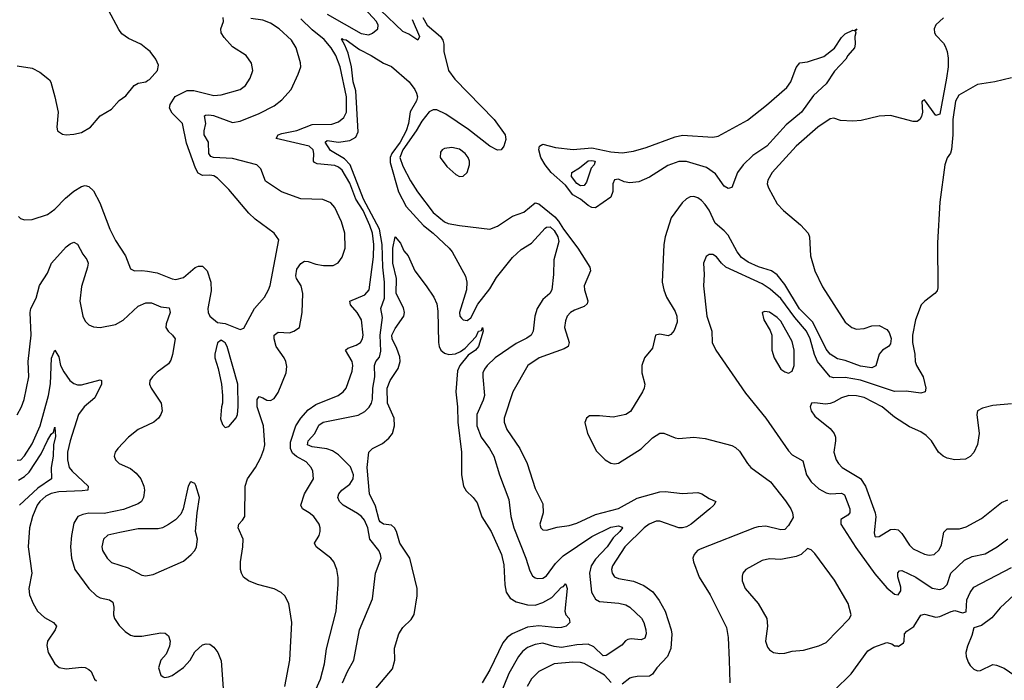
# Model space of a CAD drawing. Header units: inches. Extents: x 1552611 to 1694776, y 811966 to 917215.
# Tile 267 of 549: x 1609324 to 1614531, y 900104 to 903599. Entities that reach past the tile are written whole.
import ezdxf

# ---------------------------------------------------------------- set-up
doc = ezdxf.new("R2010")
doc.units = ezdxf.units.IN
doc.header["$MEASUREMENT"] = 0
doc.layers.add('B6900', color=7, linetype='Continuous')
doc.layers.add('B6910', color=7, linetype='Continuous')

msp = doc.modelspace()

# ---------------------------------------------------------------- linework, layer by layer
at = {"layer": 'B6900', "color": 5}
for points, elevation in [([(1610000, 903441.2), (1609964, 903470), (1609899.3, 903499.3), (1609864.4, 903524.4), (1609847.3, 903547.2), (1609793, 903650)], 960), ([(1609310, 903354.9), (1609390, 903341.6), (1609430, 903321.3), (1609480.6, 903280.6), (1609488.7, 903268.7), (1609510.3, 903190.3), (1609526.4, 903110), (1609520.5, 903030), (1609524, 903010), (1609550, 902993), (1609570, 902990.4), (1609610, 902992.4), (1609650, 903002.4), (1609699, 903030), (1609749.4, 903090.6), (1609810, 903124.7), (1609850, 903171.3), (1609884.7, 903195.3), (1609929.2, 903250), (1609950, 903263), (1609990, 903270.7), (1610000, 903276.8)], 960), ([(1609316.8, 902556.8), (1609327.5, 902547.5), (1609350, 902540.7), (1609390, 902541.6), (1609470, 902568.7), (1609510, 902595.6), (1609565.7, 902654.3), (1609610, 902692.4), (1609650, 902716.6), (1609670, 902720.9), (1609690, 902716.3), (1609713.9, 902693.9), (1609748.1, 902630), (1609800.9, 902490), (1609830.3, 902430), (1609883.8, 902350), (1609910, 902281), (1609930.6, 902270.6), (1609970, 902272.2), (1610000, 902267.7)], 940), ([(1609310, 901508.7), (1609334.1, 901550), (1609347.7, 901590), (1609372.4, 901710), (1609368.4, 901790), (1609383.8, 901930), (1609379, 902050), (1609382.4, 902070), (1609410, 902124.6), (1609427.8, 902192.2), (1609470, 902256.9), (1609492.1, 902310), (1609570, 902396.9), (1609590, 902413.6), (1609610, 902420.9), (1609630, 902410.3), (1609658.2, 902358.2), (1609679.2, 902330), (1609685, 902310), (1609683.2, 902290), (1609650, 902187), (1609642.1, 902110), (1609656.8, 902030), (1609670, 902003.2), (1609690, 901984.5), (1609713.5, 901973.5), (1609750, 901970.1), (1609830, 901985.4), (1609870.3, 902009.7), (1609950, 902082.3), (1609990, 902101), (1610000, 902100.9)], 920), ([(1609310, 901268.1), (1609330, 901270.7), (1609350, 901290.9), (1609390, 901355.1), (1609432.5, 901450), (1609476.4, 901610), (1609487.1, 901672.9), (1609491.9, 901808.1), (1609510, 901850.3), (1609530, 901814.4), (1609540.1, 901770), (1609556.4, 901736.4), (1609589.1, 901689.1), (1609610, 901673.2), (1609630, 901667.3), (1609650, 901667.5), (1609750, 901692.7), (1609755.8, 901690), (1609756.3, 901670), (1609721.4, 901598.6), (1609664.5, 901550), (1609634.6, 901510), (1609590, 901369.7), (1609577.3, 901310), (1609576.6, 901270), (1609586.2, 901230), (1609601, 901210), (1609685.4, 901130), (1609684.9, 901110), (1609654.7, 901105.3), (1609530, 901101.4), (1609490, 901091.2), (1609462.8, 901077.2), (1609430.6, 901050), (1609416.9, 901030), (1609391.1, 900970), (1609374.8, 900910), (1609368.5, 900810), (1609388.1, 900670), (1609371.9, 900590), (1609376.3, 900556.3), (1609394.8, 900510), (1609418.4, 900470), (1609455.7, 900435.7), (1609501.7, 900410), (1609518.6, 900390), (1609511.8, 900370), (1609471.2, 900310), (1609467, 900287), (1609473.8, 900250), (1609508.9, 900190), (1609531.9, 900171.9), (1609570, 900164.2), (1609650, 900173.5), (1609670, 900171.2), (1609690, 900161.6), (1609702, 900150), (1609720.2, 900110), (1609730, 900101)], 880), ([(1610000, 901453.9), (1609950, 901429.8), (1609898.9, 901390), (1609842, 901330), (1609828.1, 901310), (1609823.5, 901290), (1609830.2, 901270), (1609849.1, 901250), (1609910, 901223.8), (1609939.5, 901199.5), (1609964.1, 901170), (1609981, 901130), (1609984.3, 901110), (1609979.4, 901070), (1609967.3, 901050), (1609950, 901037.4), (1609871.9, 901008.1), (1609770, 900985.6), (1609690, 900988.5), (1609658.5, 900981.5), (1609630.6, 900969.4), (1609610, 900935.6), (1609597.6, 900870), (1609593, 900810), (1609598.2, 900750), (1609615.9, 900690), (1609689.2, 900589.2), (1609730.3, 900550), (1609750, 900540.2), (1609798, 900530), (1609816.4, 900516.4), (1609821.2, 900490), (1609819.8, 900450), (1609825, 900430), (1609850, 900393.1), (1609881, 900361), (1609910, 900343.2), (1609930, 900336.9), (1609970, 900336.9), (1610000, 900342.4)], 920), ([(1609317.4, 901162.6), (1609350, 901182.1), (1609374.5, 901205.5), (1609437.7, 901302.2), (1609470, 901373.2), (1609490, 901405.7), (1609502.9, 901417.1), (1609510, 901442.8), (1609513.4, 901393.4), (1609501.7, 901350), (1609500.8, 901290), (1609490.5, 901230), (1609492.1, 901170), (1609419.5, 901120.5), (1609323, 901030)], 860), ([(1610000, 900904.5), (1609950, 900904.7), (1609854, 900886), (1609790, 900871.3), (1609766.7, 900850), (1609757.4, 900810), (1609760.9, 900790), (1609785.7, 900750), (1609810, 900727.2), (1609898, 900698), (1609970, 900659.5), (1609990, 900656.9), (1610000, 900658.4)], 940)]:
    msp.add_lwpolyline(points, dxfattribs=dict(at, elevation=elevation))
at = {"layer": 'B6910', "color": 5}
for points, elevation in [([(1610950, 903628.7), (1611130, 903526.6), (1611170, 903518), (1611190, 903527.3), (1611217.2, 903550), (1611220.5, 903570), (1611210.6, 903590), (1611086.3, 903726.3)], 880), ([(1611400.3, 903600.3), (1611438.2, 903510), (1611430, 903489.9), (1611382.6, 903522.6), (1611350, 903537), (1611232.5, 903650)], 860), ([(1610000, 902267.7), (1610050, 902260.2), (1610130, 902227.9), (1610150, 902224.9), (1610190, 902235.3), (1610252.6, 902287.4), (1610270, 902295.6), (1610290, 902294.3), (1610315.6, 902270), (1610334.7, 902210), (1610336.5, 902163.5), (1610319.3, 902070), (1610320.5, 902050), (1610330, 902031), (1610370, 901996), (1610410, 901990.8), (1610490, 901958.8), (1610510, 901966.8), (1610565.1, 902070), (1610618, 902130), (1610639.7, 902170), (1610647.6, 902192.4), (1610693.6, 902433.6), (1610669.3, 902470), (1610570, 902544), (1610535.5, 902575.5), (1610430, 902699.7), (1610370, 902759.8), (1610350, 902772.5), (1610330, 902776.5), (1610290, 902774.8), (1610267.1, 902787.1), (1610253.4, 902813.4), (1610205.6, 902945.6), (1610184.4, 903050), (1610130, 903103.4), (1610116.9, 903130), (1610119, 903150), (1610146.8, 903193.2), (1610210, 903225), (1610244.5, 903224.5), (1610350, 903196.9), (1610390, 903202), (1610490, 903230.3), (1610518, 903250), (1610543.5, 903290), (1610556.3, 903330), (1610550, 903368.7), (1610522, 903410), (1610450, 903455.8), (1610404.6, 903504.6), (1610389.8, 903530), (1610388.4, 903550), (1610401.1, 903590), (1610399.1, 903610)], 940), ([(1610725.6, 900070), (1610753.2, 900210), (1610763.8, 900410), (1610747.2, 900510), (1610726.8, 900550), (1610707.3, 900567.3), (1610670, 900587.5), (1610580.9, 900610), (1610533.6, 900630), (1610508.2, 900650), (1610496.4, 900670), (1610492, 900690), (1610491.7, 900730), (1610504.1, 900810), (1610505.3, 900850), (1610479.2, 900910), (1610482.3, 900930), (1610502.6, 900950), (1610514.5, 900970), (1610516.2, 901130), (1610527.8, 901170), (1610570.8, 901230), (1610598.4, 901281.6), (1610615.3, 901324.7), (1610619.5, 901350), (1610613.9, 901450), (1610580.5, 901550), (1610579.1, 901590), (1610590, 901604.9), (1610610, 901598.9), (1610630, 901585.8), (1610650, 901584.5), (1610670, 901595.4), (1610690, 901625.7), (1610733.3, 901730), (1610737, 901763), (1610731.3, 901790), (1610722.2, 901810), (1610680.4, 901870), (1610668.9, 901910), (1610669.3, 901930), (1610690, 901945.4), (1610750, 901942), (1610773.3, 901950), (1610804.4, 901970), (1610817.7, 902050), (1610820.9, 902150), (1610812.1, 902190), (1610787.8, 902230), (1610784, 902244), (1610790, 902279.2), (1610810, 902309.4), (1610830, 902320.4), (1610850, 902319.8), (1610890, 902304.7), (1610930, 902297.4), (1610980.9, 902299.1), (1611007.8, 902312.2), (1611030, 902342.6), (1611045.6, 902390), (1611043.2, 902470), (1611025.7, 902530), (1610990, 902605.4), (1610969.7, 902630), (1610926.9, 902646.9), (1610810, 902651), (1610707.6, 902687.6), (1610624.3, 902744.3), (1610598.5, 902810), (1610577.4, 902830), (1610450, 902864.5), (1610349, 902869), (1610334.3, 902874.3), (1610323.4, 902890), (1610321.9, 902950), (1610300.2, 902990), (1610299.9, 903010), (1610308.8, 903050), (1610301.7, 903090), (1610306.1, 903093.9), (1610323.9, 903096.1), (1610348.7, 903091.3), (1610450, 903054.8), (1610490, 903061.8), (1610590, 903103.3), (1610670, 903143.5), (1610710, 903174.8), (1610759.8, 903230), (1610796.8, 903310), (1610809.8, 903350), (1610808.7, 903371.3), (1610785.3, 903450), (1610761.7, 903490), (1610695.2, 903550), (1610650, 903580.5), (1610610, 903595.8), (1610545.8, 903605.8)], 920), ([(1610865.4, 900000), (1610914.4, 900110), (1610936, 900190), (1610946.1, 900270), (1610997.4, 900470), (1611009, 900610), (1611008.2, 900648.2), (1611000.7, 900690), (1610986, 900730), (1610968.7, 900750), (1610892, 900810), (1610883.1, 900830), (1610907.3, 900870), (1610913.5, 900890), (1610913.7, 900910), (1610907.3, 900930), (1610880.3, 900970), (1610855.4, 900990), (1610818.9, 901010), (1610810.8, 901030), (1610830.6, 901090), (1610876.8, 901170), (1610873.7, 901210), (1610864.5, 901230), (1610839, 901259), (1610788.1, 901288.1), (1610765.9, 901305.9), (1610755.4, 901330), (1610756.9, 901363.1), (1610783.8, 901450), (1610810.9, 901490), (1610850, 901533.8), (1610890, 901562.1), (1611008.4, 901610), (1611035.3, 901630), (1611049.9, 901650.1), (1611081.3, 901738.7), (1611085.7, 901770), (1611082.2, 901790), (1611047.2, 901850), (1611059.2, 901860.7), (1611103.6, 901876.4), (1611126.5, 901890), (1611137, 901910), (1611139.9, 901930), (1611131.1, 902010), (1611109.2, 902050), (1611073.8, 902090), (1611069.8, 902110), (1611150, 902143.4), (1611172.8, 902170), (1611195.5, 902344.5), (1611197.3, 902410), (1611189.4, 902470), (1611176, 902510), (1611140.4, 902590), (1611101.1, 902650), (1611070, 902734.7), (1611030, 902803.1), (1611010, 902819), (1610990, 902827.1), (1610896.2, 902836.2), (1610883.2, 902843.2), (1610878.4, 902850), (1610879.9, 902890), (1610875.6, 902910), (1610855, 902930), (1610680.8, 902970), (1610691.6, 902990), (1610710, 902997.3), (1610790, 903013), (1610870, 903044.2), (1610974, 903046), (1611010, 903058.8), (1611038.6, 903081.4), (1611052.1, 903110), (1611052.5, 903190), (1611018.9, 903350), (1610996.2, 903410), (1610971, 903450), (1610934.6, 903494.6), (1610870, 903544.6), (1610810, 903602.6)], 880), ([(1611455.2, 903610), (1611479.6, 903570), (1611550, 903510.5), (1611561.5, 903490), (1611566.5, 903470), (1611566.4, 903430), (1611591.3, 903330), (1611624.6, 903284.6), (1611833.9, 903070), (1611891.5, 902990), (1611894.4, 902965.6), (1611884, 902930), (1611870.7, 902910), (1611850, 902908.8), (1611810, 902929.9), (1611697.5, 903017.5), (1611578.4, 903098.4), (1611530, 903121.4), (1611510, 903121.9), (1611490, 903111.1), (1611450, 903061.1), (1611420.1, 903010), (1611350.1, 902910), (1611335, 902870), (1611350, 902824.2), (1611390, 902746.8), (1611427.4, 902687.4), (1611510, 902579.1), (1611570, 902530.1), (1611590, 902521.3), (1611650, 902509.1), (1611810, 902490.3), (1611850, 902506.5), (1611930, 902559.2), (1611990, 902580.8), (1612050, 902629.1), (1612070, 902625), (1612154.9, 902554.9), (1612173.6, 902533.6), (1612200.6, 902490), (1612275.7, 902390), (1612338.4, 902290), (1612342.3, 902270), (1612309.3, 902190), (1612310.9, 902170), (1612329.2, 902110.8), (1612325.3, 902094.7), (1612310, 902080.7), (1612257.6, 902062.4), (1612236.5, 902050), (1612220.2, 902030), (1612210, 902005.2), (1612205.2, 901970), (1612229.1, 901890), (1612225.3, 901870), (1612203.1, 901856.9), (1612071.1, 901808.9), (1612010.7, 901769.3), (1611931.1, 901630), (1611886.2, 901490), (1611886.2, 901470), (1611900.2, 901430), (1611968.5, 901330), (1612007.7, 901250), (1612050, 901119.1), (1612090, 901037.3), (1612092.7, 900990), (1612074, 900930), (1612079.3, 900910), (1612090, 900900.4), (1612110, 900898), (1612166.8, 900913.2), (1612230, 900922.3), (1612270, 900935.3), (1612370, 900981), (1612490, 901012.4), (1612590, 901067.8), (1612710, 901101.6), (1612737.4, 901102.6), (1612830, 901092.8), (1612910, 901096.4), (1612930.8, 901090.8), (1612970, 901065.7), (1613004.9, 901050), (1612995.4, 901030), (1612974.5, 901010), (1612874.7, 900930), (1612850, 900916.3), (1612830, 900909.9), (1612810, 900911.1), (1612710, 900945.3), (1612690, 900944.7), (1612652.5, 900930), (1612626.3, 900910), (1612525, 900810), (1612459.7, 900710), (1612454.2, 900690), (1612456.9, 900670), (1612470.2, 900650.2), (1612490, 900642.6), (1612570, 900628.6), (1612625.4, 900605.4), (1612672.2, 900572.2), (1612706.1, 900526.1), (1612736.8, 900470), (1612770.2, 900369.8), (1612772.8, 900347.2), (1612767.9, 900272.1), (1612750, 900228.7), (1612693.7, 900170), (1612670, 900135.4), (1612654.9, 900125.1), (1612590, 900123.5), (1612562, 900118), (1612550, 900114.5), (1612510, 900083.8)], 880), ([(1614210, 903608.7), (1614170, 903572.4), (1614160.7, 903550), (1614162.8, 903530), (1614170, 903517.6), (1614210, 903475.3), (1614219, 903459), (1614229.8, 903429.7), (1614234.9, 903394.9), (1614234.4, 903350), (1614226.5, 903290), (1614190, 903099.7), (1614170, 903091.3), (1614110, 903174), (1614098, 903170), (1614096, 903164), (1614098.4, 903110), (1614093.4, 903086.6), (1614084, 903070), (1614070, 903059.5), (1614050, 903059.6), (1613928.7, 903091.3), (1613870, 903087.6), (1613773.9, 903066.1), (1613730, 903062.6), (1613664.7, 903064.7), (1613630, 903076.9), (1613610, 903073.5), (1613545.4, 903030), (1613430.1, 902930), (1613304, 902790), (1613280.4, 902750), (1613277.9, 902730), (1613283.5, 902710), (1613330, 902624.5), (1613362.7, 902590), (1613453.3, 902513.3), (1613494.3, 902470), (1613501.7, 902450), (1613506, 902350), (1613529.2, 902270), (1613570, 902185.3), (1613690, 901997.8), (1613725.4, 901970), (1613750, 901961.2), (1613790, 901964.2), (1613830, 901979.8), (1613870, 901980.7), (1613910, 901960.3), (1613922.9, 901942.9), (1613932.6, 901912.6), (1613930, 901884.4), (1613918, 901870), (1613886.9, 901850), (1613869.2, 901830), (1613852.5, 901767.5), (1613830, 901756.5), (1613770, 901765), (1613690, 901795.2), (1613650, 901804.4), (1613610, 901829.9), (1613590, 901855.9), (1613518.4, 901998.4), (1613448.5, 902068.5), (1613370, 902197.3), (1613330, 902249.3), (1613300.3, 902270), (1613231.9, 902291.9), (1613176.5, 902316.5), (1613141.2, 902341.2), (1613117.9, 902370), (1613070, 902458.7), (1613050, 902482.2), (1613002.3, 902522.3), (1612970, 902590.8), (1612950, 902620.3), (1612930, 902642.5), (1612910, 902656.5), (1612890, 902663.5), (1612870, 902662.2), (1612850, 902651.8), (1612827.1, 902630), (1612770.2, 902550), (1612737.8, 902450), (1612730.2, 902410), (1612721.1, 902210), (1612730.2, 902170), (1612745.5, 902130), (1612790, 902055.3), (1612799.6, 902030), (1612801.6, 901998.4), (1612784.9, 901955.1), (1612767.7, 901932.3), (1612753.7, 901926.3), (1612710, 901935.4), (1612687.2, 901930), (1612670, 901860.9), (1612628.5, 901810), (1612614.9, 901770), (1612614, 901730), (1612630.4, 901670), (1612626.4, 901650), (1612618.4, 901630), (1612553.7, 901526.3), (1612530, 901509.7), (1612463.4, 901496.6), (1612390, 901503.5), (1612338, 901502), (1612320.7, 901490), (1612313, 901467), (1612326, 901410), (1612375.1, 901315.1), (1612419.5, 901270), (1612450, 901252.1), (1612470, 901248.3), (1612490, 901253), (1612610, 901328.3), (1612670, 901386.3), (1612710, 901411.7), (1612730, 901411.6), (1612790, 901386.9), (1612810, 901383.6), (1612890, 901390.2), (1612950, 901383.2), (1613090, 901345.2), (1613110, 901335.2), (1613130, 901316.2), (1613172.4, 901250), (1613190.9, 901230), (1613294, 901154), (1613373.9, 901053.9), (1613401.8, 901010), (1613410.9, 900990), (1613414.2, 900965.8), (1613390, 900923.1), (1613370, 900902.3), (1613350, 900900.5), (1613270, 900918.7), (1613230, 900916.4), (1613210, 900910.5), (1612922.7, 900797.3), (1612909.1, 900790), (1612890.2, 900770), (1612884.3, 900750), (1612887, 900730), (1612918.3, 900650), (1612975.7, 900555.7), (1613062.7, 900382.7), (1613070.9, 900330.9), (1613076.6, 900210), (1613079.3, 900090)], 920), ([(1611031.6, 900090), (1611057.6, 900150), (1611090.9, 900210), (1611121.6, 900370), (1611190, 900534.8), (1611205.6, 900670), (1611234.8, 900750), (1611232.1, 900770), (1611223, 900790), (1611176.4, 900850), (1611165.6, 900910), (1611147.3, 900950), (1611130.7, 900970.7), (1611110, 900986.6), (1611035.3, 901030), (1611015.1, 901050), (1611007.1, 901070), (1611012.5, 901090), (1611027.8, 901110), (1611070, 901140.6), (1611087.9, 901170), (1611089.8, 901190.2), (1611072.9, 901232.9), (1611010, 901295.9), (1610978.4, 901318.4), (1610947.7, 901327.7), (1610870, 901339.7), (1610846.6, 901350), (1610848.6, 901370), (1610885.2, 901410), (1610906.5, 901453.5), (1610928.7, 901470), (1611113.1, 901506.9), (1611150, 901526.3), (1611172, 901548), (1611184.4, 901570), (1611189.2, 901590.8), (1611192.2, 901650), (1611201.7, 901710), (1611199.5, 901770), (1611206.8, 901790), (1611227.6, 901812.4), (1611234.4, 901845.6), (1611230.8, 901930), (1611243.3, 902023.3), (1611234.6, 902070), (1611253.8, 902126.2), (1611253.8, 902210), (1611243.9, 902290), (1611240.7, 902410), (1611227.2, 902490), (1611142.3, 902650), (1611071.6, 902831.6), (1611042.1, 902862.1), (1610967, 902907), (1610939.3, 902950), (1610950, 902959.3), (1611010, 902950.6), (1611070, 902959.8), (1611101.9, 902978.1), (1611114.2, 903005.8), (1611102.1, 903222.1), (1611087.4, 903270), (1611078.2, 903350), (1611061.7, 903421.7), (1611043.9, 903463.9), (1611024.9, 903495.1), (1611030, 903499.3), (1611034.4, 903494.4), (1611050, 903492.9), (1611121.5, 903441.5), (1611182.3, 903410), (1611247.9, 903367.9), (1611290, 903351.6), (1611383.1, 903270), (1611413, 903230), (1611421.9, 903210), (1611426.9, 903190), (1611423.2, 903170), (1611389.2, 903110.8), (1611379.9, 903050), (1611368.5, 903010), (1611336.4, 902950), (1611291.7, 902890), (1611283.2, 902870), (1611283.6, 902843.6), (1611328.1, 902688.1), (1611368, 902610), (1611459.2, 902510), (1611511.4, 902470), (1611595.6, 902390), (1611611.1, 902370), (1611681.9, 902241.9), (1611689.5, 902210), (1611686.2, 902170), (1611650.2, 902050), (1611652.3, 902030), (1611659.6, 902019.6), (1611670, 902010.2), (1611690, 902008.1), (1611710, 902021.9), (1611746.4, 902093.6), (1611810, 902174.2), (1611845.8, 902234.2), (1611930, 902340.7), (1611976.7, 902383.3), (1612030, 902417.1), (1612103.4, 902496.6), (1612110, 902501.2), (1612130, 902502.3), (1612150, 902484.2), (1612170.8, 902450), (1612174.4, 902425.7), (1612148, 902328), (1612146.8, 902250), (1612138.6, 902170), (1612127.7, 902150), (1612090, 902118.6), (1612061.3, 902070), (1612047.8, 902030), (1612039.3, 901950), (1612028.1, 901930), (1612006.2, 901913.8), (1611950, 901885.2), (1611837.8, 901810), (1611796.3, 901770), (1611782.3, 901750), (1611773.8, 901730), (1611772.7, 901710), (1611781.5, 901610), (1611774.9, 901585.1), (1611742.1, 901510), (1611741.5, 901450), (1611764.5, 901390), (1611808.6, 901330), (1611830.9, 901290), (1611861, 901190), (1611910, 901060.7), (1611921.9, 900970), (1611936.4, 900910), (1612001.4, 900750), (1612022.2, 900682.2), (1612036.7, 900656.7), (1612050, 900644.9), (1612061.9, 900641.8), (1612090, 900644.1), (1612110, 900656.5), (1612158.4, 900721.6), (1612197.9, 900762.1), (1612350, 900865.2), (1612450, 900914.5), (1612490, 900920.2), (1612510, 900914.4), (1612512.7, 900910), (1612497.8, 900890), (1612463.1, 900856.9), (1612430.3, 900809.7), (1612370, 900744.3), (1612345.7, 900710), (1612337, 900670), (1612348.4, 900570), (1612370, 900532.2), (1612390, 900520.1), (1612492.2, 900512.2), (1612530, 900502.5), (1612550.7, 900490.7), (1612612.3, 900432.3), (1612625.1, 900410), (1612636, 900370), (1612636.8, 900350), (1612630, 900327), (1612610, 900317.4), (1612557.1, 900322.9), (1612540.4, 900319.6), (1612527.5, 900312.5), (1612508, 900290), (1612425.9, 900234.1), (1612410, 900233.5), (1612360.4, 900280.4), (1612330, 900294.9), (1612270, 900291.7), (1612190, 900277.2), (1612150, 900281.7), (1612090, 900299.4), (1612050, 900293.8), (1612010, 900277), (1611983.9, 900256.1), (1611962.1, 900230), (1611910, 900139.7), (1611854.3, 900000)], 860), ([(1610000, 903276.8), (1610010, 903283), (1610052.3, 903330), (1610058, 903358), (1610044, 903390), (1610014, 903430), (1610000, 903441.2)], 960), ([(1614570, 903291.6), (1614482, 903270), (1614390, 903256.2), (1614290, 903199), (1614272.8, 903167.2), (1614259.7, 903070), (1614259.7, 902990), (1614251.5, 902911.5), (1614246.9, 902893.1), (1614230, 902867.6), (1614216.3, 902830), (1614190, 902634), (1614178.3, 902418.3), (1614180, 902180), (1614175.5, 902164.5), (1614164.2, 902150), (1614110.2, 902110), (1614092.4, 902090), (1614061.9, 902010), (1614045.5, 901930), (1614046, 901890), (1614057.7, 901830), (1614060.2, 901790), (1614067.2, 901770), (1614102.3, 901710), (1614115.6, 901650), (1614112.4, 901630), (1614090, 901622.5), (1614013, 901633), (1613950, 901631.5), (1613770, 901691.3), (1613690, 901706.5), (1613630, 901703.6), (1613610, 901708.4), (1613544.2, 901790), (1613528.1, 901828.1), (1613503.7, 901910), (1613485.8, 901950), (1613423.8, 902023.8), (1613350, 902122.8), (1613293.7, 902173.7), (1613250, 902201.3), (1613058, 902290), (1613035.4, 902310), (1613010, 902344.5), (1612990, 902356.9), (1612970, 902356.2), (1612954.9, 902345.1), (1612940.9, 902310), (1612944, 902250), (1612940.9, 902190), (1612958.6, 902030), (1612984, 901950), (1612987, 901890), (1613005.8, 901850), (1613163.4, 901623.4), (1613270.8, 901490.8), (1613390, 901317), (1613410, 901297), (1613465.5, 901265.5), (1613485.2, 901190), (1613510, 901152.9), (1613550, 901115.8), (1613590, 901095.3), (1613610.7, 901090.7), (1613670, 901093.6), (1613685.4, 901085.5), (1613715.1, 901010), (1613715, 900990), (1613703.3, 900976.7), (1613666.5, 900953.5), (1613667.5, 900930), (1613745.4, 900805.4), (1613846.6, 900666.6), (1613910, 900592.9), (1613950, 900559.7), (1613970, 900555.6), (1613983.6, 900576.4), (1613984.4, 900595.6), (1613968.6, 900651.4), (1613968.3, 900671.7), (1613977.7, 900682.3), (1613990, 900684.1), (1614062.9, 900650), (1614150, 900590.9), (1614190, 900584.6), (1614209.2, 900590.8), (1614229.9, 900610.1), (1614248.7, 900670), (1614321.1, 900738.9), (1614361.8, 900758.2), (1614430, 900772.8), (1614493.7, 900810), (1614550, 900851.3)], 940), ([(1611199.3, 900050), (1611295.3, 900164.7), (1611307, 900210), (1611305.9, 900274.1), (1611329.7, 900350), (1611350, 900383.8), (1611394.6, 900425.4), (1611410, 900451.3), (1611425.4, 900550), (1611425.7, 900590), (1611387.5, 900750), (1611335, 900830), (1611316.2, 900890), (1611305.4, 900910), (1611290, 900923.8), (1611248.7, 900930), (1611230, 900941.5), (1611224.8, 900950), (1611205, 901025), (1611174.1, 901090), (1611161.7, 901230), (1611170, 901310.4), (1611189.6, 901330), (1611243.3, 901356.7), (1611275.9, 901384.1), (1611294.9, 901410), (1611306.4, 901450), (1611303.6, 901490), (1611269, 901570), (1611267.7, 901650), (1611283.1, 901690), (1611326.1, 901753.9), (1611336.4, 901790), (1611334.3, 901814.3), (1611319, 901859), (1611293.6, 901910), (1611292.2, 901930), (1611310, 901965.3), (1611354.8, 902030), (1611359.5, 902050), (1611354.1, 902074.1), (1611315.4, 902150), (1611317, 902230), (1611297, 902310), (1611296.8, 902390), (1611310, 902450.8), (1611337.1, 902417.1), (1611355.9, 902375.9), (1611379.1, 902350), (1611413.4, 902270), (1611473.4, 902190), (1611513.4, 902130), (1611530, 902096), (1611536, 902056), (1611539.3, 901890), (1611541.8, 901870), (1611551.5, 901850), (1611570, 901833.6), (1611593.2, 901826.8), (1611628.9, 901831.1), (1611656, 901844), (1611679.8, 901860.2), (1611738, 901922), (1611750, 901951.4), (1611765.8, 901954.2), (1611770.7, 901970.7), (1611775.5, 901950), (1611750.4, 901870), (1611735.3, 901850), (1611696.4, 901823.6), (1611650.9, 901769.1), (1611638.6, 901741.4), (1611630.2, 901630.2), (1611639.1, 901550), (1611641.9, 901470), (1611659.7, 901310), (1611660.2, 901190), (1611671.9, 901130), (1611685.7, 901105.7), (1611722.8, 901070), (1611742.6, 901042.6), (1611768, 900968), (1611817, 900890), (1611872.1, 900770), (1611884.9, 900715.1), (1611889.5, 900609.5), (1611896.1, 900570), (1611918.3, 900538.3), (1611950, 900519), (1612010, 900503.3), (1612050, 900501.8), (1612090, 900514.4), (1612139.1, 900540.9), (1612190, 900595.5), (1612199.9, 900600.1), (1612210, 900613.7), (1612213, 900613), (1612219, 900590), (1612207.7, 900470), (1612213.1, 900450), (1612230.4, 900430), (1612232.7, 900410), (1612214.9, 900390), (1612190, 900382.8), (1612170, 900381.1), (1612070, 900391.7), (1612010, 900384.8), (1611929.3, 900350), (1611902.7, 900330), (1611878.9, 900301.1), (1611810, 900159.2), (1611770.6, 900089.4)], 840), ([(1610000, 902100.9), (1610020.8, 902100.8), (1610070, 902079.4), (1610114.1, 902074.1), (1610118.7, 902050), (1610099.1, 901990), (1610097.4, 901970), (1610109.2, 901950), (1610132.3, 901930), (1610146.7, 901910), (1610132.5, 901827.5), (1610122.4, 901797.6), (1610110, 901777.7), (1610050, 901734), (1610025.3, 901710), (1610012.4, 901690), (1610010.4, 901670), (1610018.4, 901650), (1610072.4, 901570), (1610077.1, 901530), (1610070.4, 901510), (1610057.1, 901490), (1610033.4, 901470), (1610000, 901453.9)], 920), ([(1614570, 901565.7), (1614470, 901557.8), (1614415.9, 901544.1), (1614390.3, 901530), (1614385.2, 901510), (1614398.9, 901410), (1614389.1, 901350.9), (1614370, 901309.6), (1614350, 901287.6), (1614326.4, 901273.6), (1614270, 901269.7), (1614230, 901278.3), (1614208.8, 901288.8), (1614184.2, 901310), (1614146.3, 901370), (1614118.7, 901398.7), (1614090, 901417.7), (1614030, 901444.2), (1613950, 901495.5), (1613884.5, 901550), (1613790, 901599.9), (1613750, 901609.4), (1613709.6, 901610.4), (1613670, 901598.7), (1613630, 901575), (1613610, 901568.5), (1613585.3, 901565.3), (1613530, 901572.3), (1613510.9, 901569.1), (1613504.9, 901550), (1613510.7, 901530), (1613530, 901500.7), (1613610, 901436.5), (1613631.1, 901410), (1613638.2, 901390), (1613638.2, 901370), (1613630.3, 901310), (1613642.6, 901270), (1613654, 901250), (1613674, 901230), (1613770, 901171.4), (1613797.7, 901130), (1613848.6, 900990), (1613851.5, 900968.5), (1613843.4, 900883.4), (1613846.4, 900866.4), (1613850, 900862.8), (1613870, 900864), (1613930, 900901.1), (1613950, 900904), (1613970, 900899), (1613990, 900880.2), (1614030, 900818.6), (1614050, 900798.5), (1614110, 900770.1), (1614134.4, 900765.6), (1614160.7, 900770), (1614186.6, 900793.4), (1614198.8, 900821.2), (1614212.1, 900887.9), (1614230, 900904.4), (1614294.6, 900905.4), (1614330, 900914.9), (1614410, 900960.3), (1614515.9, 901044.1), (1614550, 901059.2)], 960), ([(1610000, 900658.4), (1610030, 900662.8), (1610190, 900734.4), (1610230.9, 900769.1), (1610249.6, 900790), (1610259.1, 900810), (1610264, 900850), (1610253.7, 900890), (1610262, 900990), (1610274.7, 901070), (1610254.9, 901134.9), (1610250, 901144), (1610238, 901150), (1610230, 901153.2), (1610226, 901150), (1610214, 901130), (1610188, 901010), (1610176.7, 900983.3), (1610147.3, 900952.7), (1610110, 900927.3), (1610078.8, 900910), (1610055.6, 900904.4), (1610000, 900904.5)], 940), ([(1613631.1, 900050), (1613722.1, 900137.9), (1613810, 900259), (1613841.3, 900278.7), (1613910, 900304.4), (1613936.7, 900296.7), (1613950, 900285.5), (1613966, 900286), (1613970, 900282), (1613998, 900302), (1614002, 900310), (1614003.7, 900350), (1614015.8, 900364.2), (1614052.1, 900387.9), (1614090, 900448.8), (1614110, 900452.8), (1614170, 900437.9), (1614190, 900440.5), (1614250, 900468.1), (1614270, 900472.6), (1614310, 900460.2), (1614330, 900466), (1614334, 900530), (1614350, 900568), (1614370, 900596.1), (1614570, 900700.4)], 920), ([(1614584.4, 900555.6), (1614510, 900487.5), (1614465.1, 900434.9), (1614410, 900392.8), (1614370, 900381.2), (1614359.5, 900340.5), (1614336, 900284), (1614328.7, 900250), (1614330.2, 900230), (1614340.3, 900200.3), (1614350, 900182.4), (1614370, 900162.6), (1614390, 900154), (1614405.4, 900154.6), (1614470, 900186.8), (1614490, 900184.4), (1614530, 900167.3), (1614610, 900112.8)], 920), ([(1610000, 900342.4), (1610070, 900355.3), (1610092.7, 900352.8), (1610110, 900339.1), (1610119.6, 900310), (1610116.6, 900283.4), (1610098.1, 900241.9), (1610070.3, 900210), (1610058.7, 900170), (1610070, 900131), (1610082, 900122), (1610090, 900118.4), (1610110, 900121.1), (1610130, 900129), (1610190, 900171.6), (1610224.8, 900210), (1610250, 900254.9), (1610290, 900290.4), (1610310, 900297.1), (1610330, 900294.9), (1610350, 900279.1), (1610371.1, 900251.1), (1610390, 900206), (1610404.3, 900010)], 920), ([(1612452.7, 900092.7), (1612416.2, 900130), (1612390, 900147.1), (1612310, 900191.6), (1612290, 900197.3), (1612250, 900199.4), (1612150.7, 900190), (1612068.8, 900150), (1612030, 900111.1), (1612007.4, 900070)], 880)]:
    msp.add_lwpolyline(points, dxfattribs=dict(at, elevation=elevation))
for points, elevation in [([(1613070, 902705.8), (1613050, 902718.7), (1613003.4, 902783.4), (1612957, 902817), (1612850, 902848.3), (1612810, 902849), (1612752.2, 902827.8), (1612654.9, 902765.1), (1612599.2, 902740.8), (1612550, 902735.2), (1612521.2, 902741.2), (1612490, 902754.7), (1612470, 902751.4), (1612461.3, 902730), (1612461.1, 902690), (1612450, 902659.5), (1612370, 902603.2), (1612350, 902605.1), (1612330, 902616.2), (1612290, 902649), (1612250, 902672.8), (1612210, 902722.6), (1612134.2, 902790), (1612103.2, 902830), (1612079.5, 902870), (1612069.9, 902909.9), (1612072.9, 902930), (1612090, 902940.8), (1612157.4, 902922.6), (1612251.5, 902911.5), (1612350, 902920.7), (1612450, 902899.4), (1612510, 902895), (1612570, 902903.8), (1612637.9, 902922.1), (1612790, 902978.2), (1612830, 902987.4), (1612990, 902977.1), (1613017.7, 902982.3), (1613172.4, 903067.6), (1613273.7, 903146.3), (1613380.7, 903239.3), (1613403, 903270), (1613430, 903346), (1613449.2, 903370), (1613490, 903376.5), (1613576.3, 903403.7), (1613632.5, 903447.5), (1613670, 903503.7), (1613690, 903523.6), (1613730, 903542.8), (1613739, 903541), (1613752, 903550), (1613742, 903538), (1613746, 903530), (1613740.3, 903510), (1613743.1, 903470), (1613739.5, 903450), (1613703, 903410), (1613694, 903390), (1613633.7, 903326.3), (1613590, 903259.3), (1613522.2, 903197.8), (1613458.8, 903110), (1613377.9, 903042.1), (1613274.8, 902930), (1613200.6, 902879.4), (1613149.4, 902830.6), (1613120.1, 902790), (1613089.4, 902710.6)], 880), ([(1611610, 902922.9), (1611570, 902918), (1611557.4, 902910), (1611550, 902898.4), (1611547.7, 902870), (1611582, 902822), (1611630, 902779.7), (1611650, 902769.3), (1611670, 902771.3), (1611690, 902790.4), (1611702.2, 902830), (1611702.3, 902850), (1611695.4, 902870), (1611679.8, 902890), (1611650, 902913.2)], 920), ([(1612290, 902720.2), (1612270, 902731.6), (1612242.7, 902770), (1612243.5, 902790), (1612284.5, 902815.5), (1612330, 902852.3), (1612350, 902854.4), (1612367.7, 902850), (1612361.7, 902830), (1612346.6, 902813.4), (1612321.5, 902738.5), (1612310, 902721.5)], 860), ([(1613264.9, 902055.1), (1613251.3, 902050), (1613259.5, 902010), (1613293.5, 901953.5), (1613301.1, 901930), (1613302.6, 901850), (1613313.7, 901810), (1613350, 901750.5), (1613370, 901734.9), (1613390, 901728), (1613410, 901738.8), (1613419.1, 901770), (1613419.8, 901850), (1613410, 901895.6), (1613350, 902003.5), (1613330, 902024), (1613290, 902050.9)], 960), ([(1610390, 901904), (1610370, 901888.7), (1610355.8, 901830), (1610355.8, 901810), (1610373.7, 901753.7), (1610390.4, 901670), (1610396.4, 901610), (1610396.4, 901570), (1610390.4, 901550), (1610386.6, 901486.6), (1610396.8, 901456.8), (1610410, 901441), (1610430, 901446.8), (1610468.5, 901491.5), (1610475.1, 901510), (1610479.8, 901550), (1610477.7, 901670), (1610420.9, 901870), (1610410, 901889)], 940), ([(1613490, 900801.1), (1613456.5, 900770), (1613430, 900758.5), (1613350, 900743.1), (1613290, 900745.6), (1613250, 900736.9), (1613164, 900690), (1613148, 900670), (1613144.7, 900655.3), (1613144.9, 900630), (1613160.4, 900590), (1613229.3, 900509.3), (1613275.8, 900430), (1613279.5, 900390), (1613268.8, 900310), (1613279.5, 900279.5), (1613290, 900264.9), (1613310, 900250.5), (1613344.7, 900244.7), (1613370, 900246.7), (1613410, 900257.1), (1613470, 900263), (1613550, 900285.7), (1613590, 900304.2), (1613713.3, 900430), (1613722, 900450), (1613705.8, 900510), (1613632.5, 900632.5), (1613530, 900774.3), (1613510, 900794.6)], 940)]:
    msp.add_lwpolyline(points, close=True, dxfattribs=dict(at, elevation=elevation))

doc.saveas('drawing.dxf')
